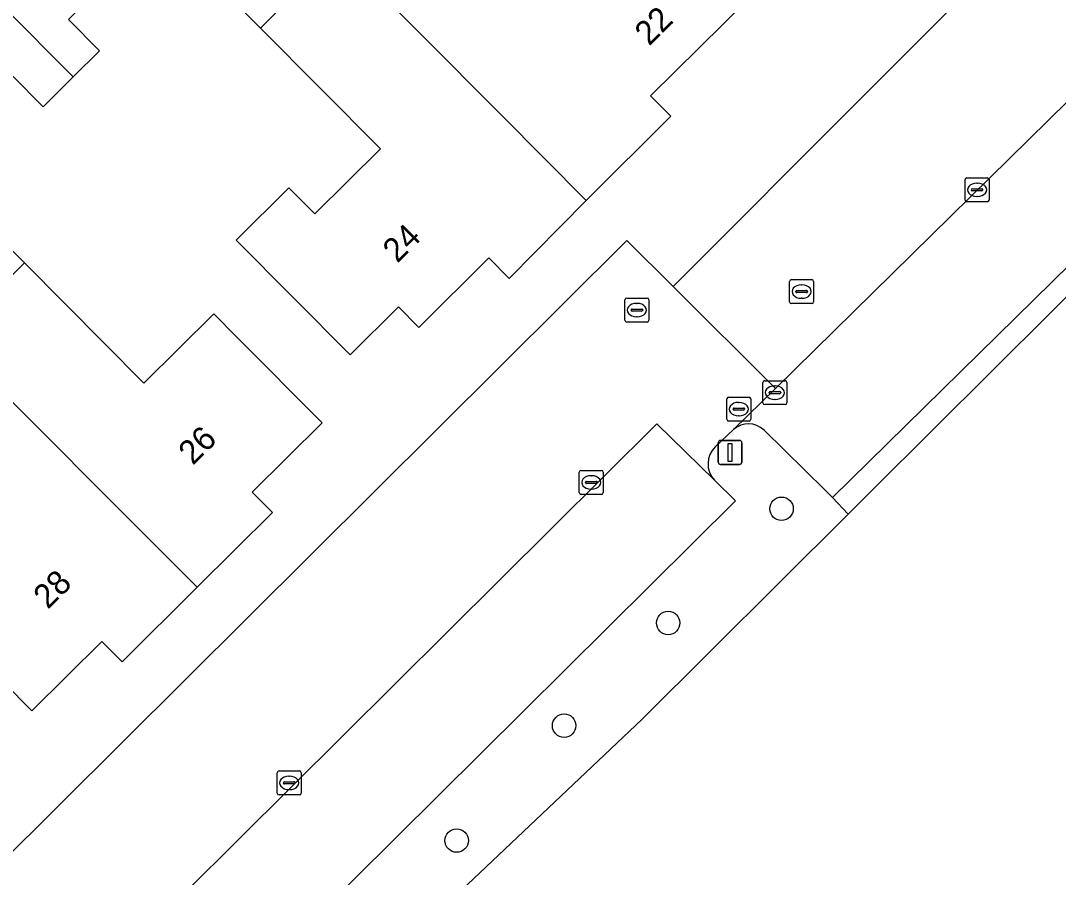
# Model space of a CAD drawing. Extents: x 159217 to 160349, y 381246 to 382172.
# Drawn here: x 160093.43 to 160136.73, y 381809.41 to 381845.17 of the extents above; entities that cross this region are included whole.
import ezdxf

# ---------------------------------------------------------------- set-up
doc = ezdxf.new("R2010")
doc.units = 0
for name, color, linetype in [('IMGEO_Boom', 7, 'Continuous'), ('IMGEO_Erf', 7, 'Continuous'), ('IMGEO_Groenvoorziening', 7, 'Continuous'), ('IMGEO_Kolk', 7, 'Continuous'), ('IMGEO_Lichtmast', 7, 'Continuous'), ('IMGEO_Pand', 7, 'Continuous'), ('IMGEO_Pand_nummerreeks', 7, 'Continuous'), ('IMGEO_Parkeervlak_open', 7, 'Continuous'), ('IMGEO_Rijbaan_lokaal_open', 7, 'Continuous'), ('IMGEO_Rioolput', 7, 'Continuous')]:
    doc.layers.add(name, color=color, linetype=linetype)

msp = doc.modelspace()

# ---------------------------------------------------------------- linework, layer by layer
at = {"layer": 'IMGEO_Boom'}
for centre in [(160125.184, 381824.793), (160120.453, 381820.025), (160116.11, 381815.737), (160111.624, 381810.938)]:
    msp.add_circle(centre, 0.489, dxfattribs=at)
at = {"layer": 'IMGEO_Erf'}
for points in [[(160113.448, 381881.888), (160122.049, 381873.351), (160145.414, 381850.161), (160149.552, 381846.054), (160143.934, 381840.463), (160128.998, 381825.598), (160127.968, 381824.573), (160119.351, 381815.997), (160108.166, 381805.405)], [(160092.399, 381809.801), (160118.725, 381835.991), (160120.656, 381834.07), (160136.491, 381849.949)], [(160124.804, 381847.069), (160119.718, 381842.038), (160120.561, 381841.185), (160117.032, 381837.665), (160113.812, 381834.412), (160112.966, 381835.263), (160110.049, 381832.367), (160109.196, 381833.226), (160107.181, 381831.225), (160102.425, 381836.014), (160104.624, 381838.198), (160105.71, 381837.105), (160108.441, 381839.817), (160103.442, 381844.852), (160099.281, 381849.042)], [(160095.429, 381845.217), (160096.721, 381843.916), (160095.626, 381842.828), (160094.369, 381841.58), (160093.077, 381842.882)], [(160089.424, 381839.255), (160093.584, 381835.064), (160098.569, 381830.043), (160101.485, 381832.938), (160102.485, 381831.93), (160106.008, 381828.382), (160103.091, 381825.486), (160103.936, 381824.634), (160100.8, 381821.52), (160097.661, 381818.404), (160096.814, 381819.254), (160093.899, 381816.356), (160090.373, 381819.901)]]:
    msp.add_lwpolyline(points, dxfattribs=at)
at = {"layer": 'IMGEO_Groenvoorziening'}
msp.add_lwpolyline([(160143.934, 381840.463), (160143.366, 381841.03), (160127.317, 381825.26), (160127.968, 381824.573), (160128.998, 381825.598)], close=True, dxfattribs=at)
for points in [[(160119.351, 381815.997), (160127.968, 381824.573), (160127.317, 381825.26), (160127.008, 381825.563), (160124.452, 381828.075)], [(160123.177, 381828.096), (160122.418, 381827.384)], [(160122.381, 381825.987), (160123.257, 381825.12), (160103.78, 381805.79), (160105.53, 381804.098), (160106.239, 381803.351), (160108.166, 381805.405), (160119.351, 381815.997)]]:
    msp.add_lwpolyline(points, dxfattribs=at)
for centre, radius, start, end in [((160123.803, 381827.408), 0.931, 45.8103, 132.3025), ((160123.114, 381826.667), 0.999, 134.1169, 222.8488)]:
    msp.add_arc(centre, radius, start, end, dxfattribs=at)
at = {"layer": 'IMGEO_Kolk'}
for p, q in [((160132.845, 381837.683), (160132.845, 381838.535)), ((160132.92, 381838.609), (160133.772, 381838.609)), ((160133.846, 381838.535), (160133.846, 381837.683)), ((160133.104, 381838.103), (160133.104, 381838.115)), ((160133.542, 381838.066), (160133.144, 381838.066)), ((160133.147, 381838.152), (160133.545, 381838.152)), ((160133.333, 381838.389), (160133.358, 381838.389)), ((160133.588, 381838.115), (160133.588, 381838.103)), ((160133.772, 381837.609), (160132.92, 381837.609)), ((160133.356, 381837.829), (160133.331, 381837.829)), ((160124.406, 381829.215), (160124.406, 381830.067)), ((160124.481, 381830.141), (160125.333, 381830.141)), ((160124.894, 381829.921), (160124.919, 381829.921)), ((160125.407, 381830.067), (160125.407, 381829.215)), ((160124.665, 381829.635), (160124.665, 381829.647)), ((160125.103, 381829.598), (160124.705, 381829.598)), ((160124.708, 381829.684), (160125.106, 381829.684)), ((160124.917, 381829.361), (160124.892, 381829.361)), ((160125.149, 381829.647), (160125.149, 381829.635)), ((160125.333, 381829.141), (160124.481, 381829.141)), ((160116.819, 381826.393), (160117.671, 381826.393)), ((160116.744, 381825.467), (160116.744, 381826.319)), ((160117.003, 381825.887), (160117.003, 381825.899)), ((160117.046, 381825.936), (160117.444, 381825.936)), ((160117.232, 381826.173), (160117.257, 381826.173)), ((160117.487, 381825.899), (160117.487, 381825.887)), ((160117.745, 381826.319), (160117.745, 381825.467)), ((160117.441, 381825.85), (160117.043, 381825.85)), ((160117.255, 381825.613), (160117.23, 381825.613)), ((160117.671, 381825.393), (160116.819, 381825.393)), ((160104.137, 381812.921), (160104.137, 381813.773)), ((160104.212, 381813.847), (160105.064, 381813.847)), ((160105.138, 381813.773), (160105.138, 381812.921)), ((160104.396, 381813.341), (160104.396, 381813.353)), ((160104.439, 381813.39), (160104.837, 381813.39)), ((160104.625, 381813.627), (160104.65, 381813.627)), ((160104.88, 381813.353), (160104.88, 381813.341)), ((160104.834, 381813.304), (160104.436, 381813.304)), ((160104.648, 381813.067), (160104.623, 381813.067)), ((160105.064, 381812.847), (160104.212, 381812.847))]:
    msp.add_line(p, q, dxfattribs=at)
for points in [[(160132.845, 381837.683), (160132.845, 381838.535)], [(160132.92, 381838.609), (160133.772, 381838.609)], [(160133.846, 381838.535), (160133.846, 381837.683)], [(160133.772, 381837.609), (160132.92, 381837.609)], [(160124.406, 381829.215), (160124.406, 381830.067)], [(160124.481, 381830.141), (160125.333, 381830.141)], [(160125.407, 381830.067), (160125.407, 381829.215)], [(160125.333, 381829.141), (160124.481, 381829.141)], [(160116.819, 381826.393), (160117.671, 381826.393)], [(160116.744, 381825.467), (160116.744, 381826.319)], [(160117.745, 381826.319), (160117.745, 381825.467)], [(160117.671, 381825.393), (160116.819, 381825.393)], [(160104.137, 381812.921), (160104.137, 381813.773)], [(160104.212, 381813.847), (160105.064, 381813.847)], [(160105.138, 381813.773), (160105.138, 381812.921)], [(160105.064, 381812.847), (160104.212, 381812.847)]]:
    msp.add_lwpolyline(points, dxfattribs=at)
for centre, radius, start, end in [((160132.922, 381838.533), 0.0765, 91.552, 178.448), ((160132.922, 381838.533), 0.0765, 91.552, 178.448), ((160133.77, 381838.533), 0.0765, 1.552, 88.448), ((160133.77, 381838.533), 0.0765, 1.552, 88.448), ((160133.144, 381838.112), 0.0403, 85.8775, 175.7526), ((160133.141, 381838.102), 0.0366, 178.938, 274.7102), ((160133.545, 381838.109), 0.043, 264.8664, 352.4533), ((160133.549, 381838.114), 0.0386, 1.7309, 96.639), ((160132.922, 381837.685), 0.0765, 181.552, 268.448), ((160132.922, 381837.685), 0.0765, 181.552, 268.448), ((160133.77, 381837.685), 0.0765, 271.552, 358.448), ((160133.77, 381837.685), 0.0765, 271.552, 358.448), ((160124.483, 381830.065), 0.0765, 91.552, 178.448), ((160124.483, 381830.065), 0.0765, 91.552, 178.448), ((160125.331, 381830.065), 0.0765, 1.552, 88.448), ((160125.331, 381830.065), 0.0765, 1.552, 88.448), ((160124.705, 381829.644), 0.0403, 85.8775, 175.7526), ((160124.702, 381829.634), 0.0366, 178.938, 274.7102), ((160125.106, 381829.641), 0.043, 264.8664, 352.4533), ((160125.11, 381829.646), 0.0386, 1.7309, 96.639), ((160124.483, 381829.217), 0.0765, 181.552, 268.448), ((160124.483, 381829.217), 0.0765, 181.552, 268.448), ((160125.331, 381829.217), 0.0765, 271.552, 358.448), ((160125.331, 381829.217), 0.0765, 271.552, 358.448), ((160116.821, 381826.317), 0.0765, 91.552, 178.448), ((160116.821, 381826.317), 0.0765, 91.552, 178.448), ((160117.669, 381826.317), 0.0765, 1.552, 88.448), ((160117.669, 381826.317), 0.0765, 1.552, 88.448), ((160117.043, 381825.896), 0.0403, 85.8775, 175.7526), ((160117.448, 381825.898), 0.0386, 1.7309, 96.639), ((160116.821, 381825.469), 0.0765, 181.552, 268.448), ((160116.821, 381825.469), 0.0765, 181.552, 268.448), ((160117.04, 381825.886), 0.0366, 178.938, 274.7102), ((160117.444, 381825.893), 0.043, 264.8664, 352.4533), ((160117.669, 381825.469), 0.0765, 271.552, 358.448), ((160117.669, 381825.469), 0.0765, 271.552, 358.448), ((160104.214, 381813.771), 0.0765, 91.552, 178.448), ((160104.214, 381813.771), 0.0765, 91.552, 178.448), ((160105.062, 381813.771), 0.0765, 1.552, 88.448), ((160105.062, 381813.771), 0.0765, 1.552, 88.448), ((160104.436, 381813.35), 0.0403, 85.8775, 175.7526), ((160104.433, 381813.34), 0.0366, 178.938, 274.7102), ((160104.837, 381813.347), 0.043, 264.8664, 352.4533), ((160104.841, 381813.352), 0.0386, 1.7309, 96.639), ((160104.214, 381812.923), 0.0765, 181.552, 268.448), ((160104.214, 381812.923), 0.0765, 181.552, 268.448), ((160105.062, 381812.923), 0.0765, 271.552, 358.448), ((160105.062, 381812.923), 0.0765, 271.552, 358.448)]:
    msp.add_arc(centre, radius, start, end, dxfattribs=at)
for centre, major_axis, ratio, start_param, end_param in [((160133.332, 381838.109), (-0.387, 0.002), 0.722429, 4.712389, 7.853982), ((160133.357, 381838.109), (-0.39, 0.002), 0.717154, 1.570796, 4.712389), ((160124.893, 381829.641), (-0.387, 0.002), 0.722429, 4.712389, 7.853982), ((160124.918, 381829.641), (-0.39, 0.002), 0.717154, 1.570796, 4.712389), ((160117.231, 381825.893), (-0.387, 0.002), 0.722429, 4.712389, 7.853982), ((160117.256, 381825.893), (-0.39, 0.002), 0.717154, 1.570796, 4.712389), ((160104.624, 381813.347), (-0.387, 0.002), 0.722429, 4.712389, 7.853982), ((160104.649, 381813.347), (-0.39, 0.002), 0.717154, 1.570796, 4.712389)]:
    msp.add_ellipse(centre, major_axis=major_axis, ratio=ratio, start_param=start_param, end_param=end_param, dxfattribs=at)
at = {"layer": 'IMGEO_Lichtmast'}
for p, q in [((160122.639, 381827.645), (160123.429, 381827.645)), ((160123.429, 381827.645), (160122.639, 381827.645)), ((160122.539, 381826.745), (160122.539, 381827.545)), ((160122.539, 381827.545), (160122.539, 381826.745)), ((160123.529, 381827.545), (160123.529, 381826.745)), ((160123.529, 381826.745), (160123.529, 381827.545)), ((160123.429, 381826.645), (160122.639, 381826.645)), ((160122.639, 381826.645), (160123.429, 381826.645))]:
    msp.add_line(p, q, dxfattribs=at)
msp.add_lwpolyline([(160122.959, 381827.52), (160123.109, 381827.52), (160123.109, 381826.77), (160122.959, 381826.77), (160122.959, 381827.52)], dxfattribs=at)
for centre, start, end in [((160122.639, 381827.545), 90, 180), ((160122.639, 381827.545), 90, 180), ((160123.429, 381827.545), 0, 90), ((160123.429, 381827.545), 360, 90), ((160122.639, 381826.745), 180, 270), ((160122.639, 381826.745), 180, 270), ((160123.429, 381826.745), 270, 0), ((160123.429, 381826.745), 270, 0)]:
    msp.add_arc(centre, 0.1, start, end, dxfattribs=at)
at = {"layer": 'IMGEO_Pand'}
for points in [[(160095.626, 381842.828), (160096.721, 381843.916), (160095.429, 381845.217), (160099.281, 381849.042), (160103.442, 381844.852), (160106.684, 381848.086), (160096.203, 381858.406), (160093.057, 381855.252), (160093.911, 381854.422), (160090.995, 381851.525), (160091.84, 381850.673), (160089.817, 381848.663)], [(160124.804, 381847.069), (160119.451, 381852.482), (160113.833, 381846.923), (160109.729, 381851.109), (160106.756, 381848.157), (160106.684, 381848.086), (160113.509, 381841.213), (160117.032, 381837.665), (160120.561, 381841.185), (160119.718, 381842.038)], [(160080.044, 381842.336), (160090.41, 381831.91), (160093.584, 381835.064), (160089.424, 381839.255), (160093.077, 381842.882), (160094.369, 381841.58), (160095.626, 381842.828), (160089.817, 381848.663), (160087.817, 381846.676), (160086.971, 381847.527), (160084.062, 381844.637), (160083.216, 381845.488)], [(160106.684, 381848.086), (160103.442, 381844.852), (160108.441, 381839.817), (160105.71, 381837.105), (160104.624, 381838.198), (160102.425, 381836.014), (160107.181, 381831.225), (160109.196, 381833.226), (160110.049, 381832.367), (160112.966, 381835.263), (160113.812, 381834.412), (160117.032, 381837.665), (160113.509, 381841.213)], [(160090.41, 381831.91), (160100.8, 381821.52), (160103.936, 381824.634), (160103.091, 381825.486), (160106.008, 381828.382), (160102.485, 381831.93), (160101.485, 381832.938), (160098.569, 381830.043), (160093.584, 381835.064)], [(160090.41, 381831.91), (160087.3, 381828.819), (160092.293, 381823.798), (160089.379, 381820.901), (160090.373, 381819.901), (160093.899, 381816.356), (160096.814, 381819.254), (160097.661, 381818.404), (160100.8, 381821.52)]]:
    msp.add_lwpolyline(points, close=True, dxfattribs=at)
at = {"layer": 'IMGEO_Parkeervlak_open'}
for points in [[(160140.386, 381845.015), (160124.93, 381829.819), (160123.177, 381828.096)], [(160124.452, 381828.075), (160127.008, 381825.563), (160127.317, 381825.26), (160143.366, 381841.03), (160140.604, 381843.948)], [(160122.381, 381825.987), (160119.984, 381828.337), (160104.691, 381813.145), (160100.318, 381808.8)], [(160100.99, 381808.547), (160103.78, 381805.79), (160123.257, 381825.12), (160122.381, 381825.987)]]:
    msp.add_lwpolyline(points, dxfattribs=at)
msp.add_arc((160123.803, 381827.408), 0.931, 45.8103, 132.3025, dxfattribs=at)
at = {"layer": 'IMGEO_Rijbaan_lokaal_open'}
for points in [[(160122.049, 381873.351), (160119.917, 381871.221), (160119.501, 381870.804), (160118.769, 381870.052), (160117.637, 381868.956), (160121.731, 381864.845), (160123.668, 381866.777), (160129.196, 381861.275), (160130.087, 381860.444), (160136.344, 381854.192), (160134.193, 381852.151), (160136.491, 381849.949), (160120.656, 381834.07), (160124.93, 381829.819), (160140.386, 381845.015)], [(160122.418, 381827.384), (160123.177, 381828.096), (160124.93, 381829.819), (160120.656, 381834.07), (160118.725, 381835.991), (160092.399, 381809.801), (160080.449, 381797.94), (160075.617, 381793.144), (160063.934, 381781.543), (160059.604, 381777.241), (160050.342, 381768.012), (160047.652, 381765.366), (160043.734, 381761.474), (160038.397, 381756.228), (160037.522, 381755.287), (160033.472, 381751.285)], [(160100.318, 381808.8), (160104.691, 381813.145), (160119.984, 381828.337), (160122.381, 381825.987)]]:
    msp.add_lwpolyline(points, dxfattribs=at)
msp.add_arc((160123.114, 381826.667), 0.999, 134.1169, 222.8488, dxfattribs=at)
at = {"layer": 'IMGEO_Rioolput'}
for p, q in [((160125.522, 381833.435), (160125.522, 381834.287)), ((160125.597, 381834.361), (160126.449, 381834.361)), ((160126.01, 381834.141), (160126.035, 381834.141)), ((160126.523, 381834.287), (160126.523, 381833.435)), ((160125.781, 381833.855), (160125.781, 381833.867)), ((160126.219, 381833.818), (160125.821, 381833.818)), ((160125.824, 381833.904), (160126.222, 381833.904)), ((160126.265, 381833.867), (160126.265, 381833.855)), ((160118.647, 381832.662), (160118.647, 381833.514)), ((160118.722, 381833.588), (160119.574, 381833.588)), ((160119.135, 381833.368), (160119.16, 381833.368)), ((160119.648, 381833.514), (160119.648, 381832.662)), ((160126.449, 381833.361), (160125.597, 381833.361)), ((160126.033, 381833.581), (160126.008, 381833.581)), ((160118.906, 381833.082), (160118.906, 381833.094)), ((160119.344, 381833.045), (160118.946, 381833.045)), ((160118.949, 381833.131), (160119.347, 381833.131)), ((160119.39, 381833.094), (160119.39, 381833.082)), ((160119.574, 381832.588), (160118.722, 381832.588)), ((160119.158, 381832.808), (160119.133, 381832.808)), ((160122.902, 381828.527), (160122.902, 381829.379)), ((160122.977, 381829.453), (160123.829, 381829.453)), ((160123.903, 381829.379), (160123.903, 381828.527)), ((160123.161, 381828.947), (160123.161, 381828.959)), ((160123.204, 381828.996), (160123.602, 381828.996)), ((160123.39, 381829.233), (160123.415, 381829.233)), ((160123.645, 381828.959), (160123.645, 381828.947)), ((160123.599, 381828.91), (160123.201, 381828.91)), ((160123.413, 381828.673), (160123.388, 381828.673)), ((160123.829, 381828.453), (160122.977, 381828.453))]:
    msp.add_line(p, q, dxfattribs=at)
for points in [[(160125.522, 381833.435), (160125.522, 381834.287)], [(160125.597, 381834.361), (160126.449, 381834.361)], [(160126.523, 381834.287), (160126.523, 381833.435)], [(160118.647, 381832.662), (160118.647, 381833.514)], [(160118.722, 381833.588), (160119.574, 381833.588)], [(160119.648, 381833.514), (160119.648, 381832.662)], [(160126.449, 381833.361), (160125.597, 381833.361)], [(160119.574, 381832.588), (160118.722, 381832.588)], [(160122.902, 381828.527), (160122.902, 381829.379)], [(160122.977, 381829.453), (160123.829, 381829.453)], [(160123.903, 381829.379), (160123.903, 381828.527)], [(160123.829, 381828.453), (160122.977, 381828.453)]]:
    msp.add_lwpolyline(points, dxfattribs=at)
for centre, radius, start, end in [((160125.599, 381834.285), 0.0765, 91.552, 178.448), ((160125.599, 381834.285), 0.0765, 91.552, 178.448), ((160126.447, 381834.285), 0.0765, 1.552, 88.448), ((160126.447, 381834.285), 0.0765, 1.552, 88.448), ((160125.821, 381833.864), 0.0403, 85.8775, 175.7526), ((160125.818, 381833.854), 0.0366, 178.938, 274.7102), ((160126.222, 381833.861), 0.043, 264.8664, 352.4533), ((160126.226, 381833.866), 0.0386, 1.7309, 96.639), ((160118.724, 381833.512), 0.0765, 91.552, 178.448), ((160118.724, 381833.512), 0.0765, 91.552, 178.448), ((160119.572, 381833.512), 0.0765, 1.552, 88.448), ((160119.572, 381833.512), 0.0765, 1.552, 88.448), ((160125.599, 381833.437), 0.0765, 181.552, 268.448), ((160125.599, 381833.437), 0.0765, 181.552, 268.448), ((160126.447, 381833.437), 0.0765, 271.552, 358.448), ((160126.447, 381833.437), 0.0765, 271.552, 358.448), ((160118.946, 381833.091), 0.0403, 85.8775, 175.7526), ((160118.943, 381833.081), 0.0366, 178.938, 274.7102), ((160119.347, 381833.088), 0.043, 264.8664, 352.4533), ((160119.351, 381833.093), 0.0386, 1.7309, 96.639), ((160118.724, 381832.664), 0.0765, 181.552, 268.448), ((160118.724, 381832.664), 0.0765, 181.552, 268.448), ((160119.572, 381832.664), 0.0765, 271.552, 358.448), ((160119.572, 381832.664), 0.0765, 271.552, 358.448), ((160122.979, 381829.377), 0.0765, 91.552, 178.448), ((160122.979, 381829.377), 0.0765, 91.552, 178.448), ((160123.827, 381829.377), 0.0765, 1.552, 88.448), ((160123.827, 381829.377), 0.0765, 1.552, 88.448), ((160123.201, 381828.956), 0.0403, 85.8775, 175.7526), ((160123.198, 381828.946), 0.0366, 178.938, 274.7102), ((160123.602, 381828.953), 0.043, 264.8664, 352.4533), ((160123.606, 381828.958), 0.0386, 1.7309, 96.639), ((160122.979, 381828.529), 0.0765, 181.552, 268.448), ((160122.979, 381828.529), 0.0765, 181.552, 268.448), ((160123.827, 381828.529), 0.0765, 271.552, 358.448), ((160123.827, 381828.529), 0.0765, 271.552, 358.448)]:
    msp.add_arc(centre, radius, start, end, dxfattribs=at)
for centre, major_axis, ratio, start_param, end_param in [((160126.009, 381833.861), (-0.387, 0.002), 0.722429, 4.712389, 7.853982), ((160126.034, 381833.861), (-0.39, 0.002), 0.717154, 1.570796, 4.712389), ((160119.134, 381833.088), (-0.387, 0.002), 0.722429, 4.712389, 7.853982), ((160119.159, 381833.088), (-0.39, 0.002), 0.717154, 1.570796, 4.712389), ((160123.389, 381828.953), (-0.387, 0.002), 0.722429, 4.712389, 7.853982), ((160123.414, 381828.953), (-0.39, 0.002), 0.717154, 1.570796, 4.712389)]:
    msp.add_ellipse(centre, major_axis=major_axis, ratio=ratio, start_param=start_param, end_param=end_param, dxfattribs=at)

# ---------------------------------------------------------------- texts
at = {"layer": 'IMGEO_Pand_nummerreeks'}
for s, rotation, p in [('22', 44.6907, (160119.66, 381844.091)), ('24', 44.793, (160109.146, 381835.021)), ('26', 44.803, (160100.619, 381826.581)), ('28', 44.803, (160094.567, 381820.57))]:
    msp.add_text(s, height=1, rotation=rotation, dxfattribs=at).set_placement(p)

doc.saveas('drawing.dxf')
